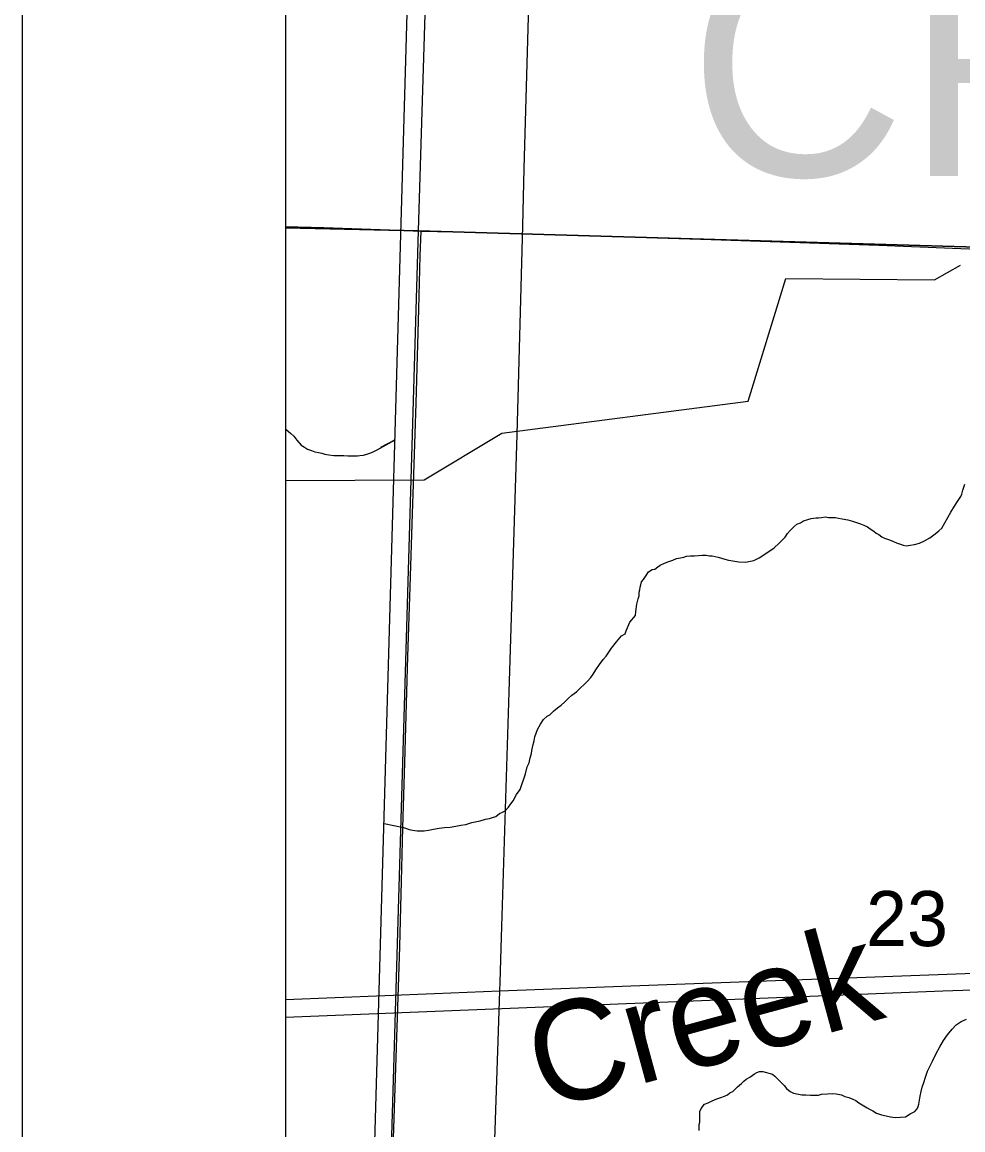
# Model space of a CAD drawing. Extents: x 2.4 to 73.1, y 4.5 to 25.6.
# Drawn here: x 41.8585 to 42.2158, y 19.8037 to 20.2245 of the extents above; entities that cross this region are included whole.
import ezdxf

# ---------------------------------------------------------------- set-up
doc = ezdxf.new("R2010")
doc.units = 0
for name, color, linetype in [('GM_X_County_Road', 7, 'Continuous'), ('GM_X_Interchange_Ramps', 7, 'Continuous'), ('GM_X_Minor_Lake_Text', 7, 'Continuous'), ('GM_X_Minor_River', 7, 'Continuous'), ('GM_X_Section', 7, 'Continuous'), ('GM_X_Section_Text', 7, 'Continuous'), ('GM_X_Township_Road', 7, 'Continuous'), ('GM_X_Township_Text', 7, 'Continuous'), ('GM_X_US_Shield', 7, 'Continuous'), ('SH_Cut_Line', 7, 'Continuous'), ('SH_Data', 7, 'Continuous')]:
    doc.layers.add(name, color=color, linetype=linetype)

msp = doc.modelspace()

# ---------------------------------------------------------------- linework, layer by layer
at = {"layer": 'GM_X_County_Road'}
for points in [[(42.03999, 19.85646), (42.0401, 19.85974), (42.04058, 19.87682), (42.0435, 19.97001), (42.0448, 20.01039), (42.04654, 20.06786), (42.04869, 20.14707), (42.04924, 20.16882), (42.05092, 20.23095), (42.05257, 20.29464), (42.05365, 20.33658), (42.05437, 20.36143), (42.05471, 20.37067)], [(41.95853, 20.14685), (41.9731, 20.14644), (41.99804, 20.1456), (42.01006, 20.1451)], [(42.01006, 20.1451), (42.03464, 20.14454), (42.12018, 20.14187), (42.1575, 20.14067), (42.18394, 20.13975), (42.21503, 20.13848), (42.24147, 20.1375), (42.24924, 20.13736), (42.25151, 20.13746), (42.2535, 20.13818), (42.25499, 20.13897)], [(42.03999, 19.85646), (42.08966, 19.85842), (42.22013, 19.86314), (42.37853, 19.86929), (42.40805, 19.87031), (42.43604, 19.87064), (42.46868, 19.86972), (42.4842, 19.86929), (42.52149, 19.86845), (42.54416, 19.86799)], [(41.95853, 19.85323), (42.01511, 19.85549), (42.03999, 19.85646)], [(42.02453, 19.37464), (42.02511, 19.39228), (42.0261, 19.42178), (42.02865, 19.50565), (42.02934, 19.5305), (42.03015, 19.55846), (42.03234, 19.62835), (42.03375, 19.67028), (42.03485, 19.70445), (42.03598, 19.74172), (42.03727, 19.77744), (42.03949, 19.84111), (42.03999, 19.85646)]]:
    msp.add_lwpolyline(points, dxfattribs=at)
at = {"layer": 'GM_X_Interchange_Ramps'}
msp.add_lwpolyline([(41.95853, 21.67404), (41.95853, 18.63614)], dxfattribs=at)
at = {"layer": 'GM_X_Minor_River'}
msp.add_line((41.95853, 19.84643), (42.20817, 19.85641), dxfattribs=at)
for points in [[(41.96307, 18.77351), (42.00593, 20.2676)], [(41.95853, 20.0503), (42.0112, 20.05054), (42.04075, 20.0683), (42.1342, 20.08042), (42.14861, 20.12704), (42.20499, 20.12652), (42.21484, 20.13218)], [(41.95853, 20.06996), (41.95871, 20.06978), (41.96057, 20.06822), (41.96169, 20.06724), (41.96279, 20.0657), (41.96446, 20.06376), (41.96578, 20.06297), (41.9669, 20.06219), (41.96841, 20.06177), (41.96973, 20.06117), (41.97105, 20.06095), (41.97238, 20.06073), (41.97351, 20.06033), (41.97503, 20.06011), (41.97692, 20.05987), (41.9792, 20.05982), (41.98072, 20.05979)], [(41.98072, 20.05979), (41.98224, 20.05975), (41.98357, 20.05972), (41.9849, 20.05969), (41.98585, 20.05967), (41.98681, 20.05984), (41.98814, 20.06), (41.98948, 20.06035), (41.99063, 20.06071), (41.99159, 20.06106), (41.99332, 20.06197), (42.00018, 20.06574), (41.99467, 20.06289)], [(42.12545, 20.02045), (42.12678, 20.02004), (42.12848, 20.01981), (42.13075, 20.01938), (42.13322, 20.01932), (42.13647, 20.02001), (42.13839, 20.02092), (42.14399, 20.02459), (42.14612, 20.02663), (42.14748, 20.02793), (42.14827, 20.02886), (42.14925, 20.03017), (42.15022, 20.03129), (42.15159, 20.03278), (42.15275, 20.0337), (42.15409, 20.03424), (42.15525, 20.03497), (42.15697, 20.03551), (42.15812, 20.03586), (42.15907, 20.03603), (42.16003, 20.0362), (42.16098, 20.03617), (42.16212, 20.03634), (42.16346, 20.0365), (42.16478, 20.03628), (42.1663, 20.03625), (42.16744, 20.03622), (42.16858, 20.03601), (42.1699, 20.03579), (42.17217, 20.03535), (42.17388, 20.03494), (42.17538, 20.03433), (42.17689, 20.03392), (42.17821, 20.03332), (42.17953, 20.03272), (42.18065, 20.03194), (42.18197, 20.03115), (42.1829, 20.03037), (42.18384, 20.02977), (42.18496, 20.02899), (42.18609, 20.02839), (42.18797, 20.02778), (42.18948, 20.02718), (42.1908, 20.02658), (42.19212, 20.02617), (42.19306, 20.02577), (42.1942, 20.02555), (42.19572, 20.02571), (42.19744, 20.02605), (42.19935, 20.02658), (42.20127, 20.02748), (42.2032, 20.02858), (42.20532, 20.03005), (42.20668, 20.03116), (42.20784, 20.03227), (42.21121, 20.03828), (42.21259, 20.04053), (42.21397, 20.04277), (42.21496, 20.04427), (42.21536, 20.04521), (42.21578, 20.04672), (42.21659, 20.04898)], [(41.99602, 19.92005), (42.00339, 19.91853), (42.00452, 19.91812), (42.00546, 19.91772), (42.00678, 19.9175), (42.00849, 19.91728), (42.01001, 19.91724), (42.01115, 19.91722), (42.01287, 19.91756), (42.01478, 19.91789), (42.01688, 19.91823), (42.01897, 19.91856), (42.02107, 19.9187), (42.02317, 19.91904), (42.02508, 19.91937), (42.02698, 19.91971), (42.02928, 19.92042), (42.03253, 19.9211), (42.03444, 19.92163), (42.03597, 19.92198), (42.03712, 19.92233), (42.03846, 19.92268), (42.03981, 19.92379), (42.04097, 19.92433), (42.04193, 19.92488), (42.04329, 19.92618), (42.04408, 19.92749), (42.04506, 19.92861), (42.04625, 19.93105), (42.04762, 19.93292), (42.04966, 19.93895), (42.05029, 19.9416), (42.05109, 19.9431), (42.05151, 19.94499), (42.05193, 19.94669), (42.05214, 19.94783), (42.05258, 19.9501), (42.05298, 19.95142), (42.05321, 19.95293), (42.05423, 19.95576), (42.05541, 19.95782), (42.05659, 19.9595), (42.05795, 19.9608), (42.05891, 19.96135), (42.06047, 19.96283), (42.06182, 19.96394), (42.06318, 19.96505), (42.06453, 19.96616), (42.0659, 19.96746), (42.06725, 19.96876), (42.069, 19.97005), (42.07055, 19.97153), (42.07191, 19.97283), (42.07327, 19.97413), (42.07444, 19.97544), (42.07542, 19.97674), (42.07641, 19.97843), (42.07779, 19.98049), (42.07916, 19.98236), (42.08033, 19.98366), (42.0823, 19.98666), (42.08425, 19.98908), (42.08621, 19.99132), (42.08755, 19.99205), (42.08796, 19.99318), (42.08937, 19.99656), (42.09151, 19.99899), (42.09155, 20.00051), (42.09199, 20.00334), (42.09242, 20.00542), (42.09282, 20.00655), (42.09285, 20.00788), (42.09306, 20.00883), (42.09328, 20.00977), (42.09349, 20.01072), (42.0937, 20.01185), (42.09448, 20.01279), (42.09547, 20.01428), (42.09645, 20.01559), (42.0978, 20.01651), (42.09875, 20.01668), (42.09992, 20.0176), (42.10088, 20.01815), (42.10242, 20.01888), (42.10414, 20.0196), (42.10568, 20.02013), (42.10702, 20.02067), (42.10855, 20.02102), (42.10988, 20.02118), (42.11084, 20.02154), (42.11236, 20.02169), (42.11388, 20.02166), (42.11541, 20.02181), (42.11674, 20.02197), (42.11826, 20.02194), (42.11959, 20.02172), (42.12054, 20.0217), (42.12167, 20.02148), (42.12281, 20.02127), (42.12413, 20.02086), (42.12545, 20.02045)], [(42.20817, 19.85641), (42.45633, 19.86468)], [(42.17948, 19.81201), (42.1806, 19.81141), (42.18154, 19.81082), (42.18304, 19.81003), (42.18493, 19.80942), (42.18663, 19.809), (42.18833, 19.80858), (42.19004, 19.80835), (42.19213, 19.8085), (42.19404, 19.80864), (42.19578, 19.80974), (42.19751, 19.81065), (42.19848, 19.81158), (42.19888, 19.81252), (42.19909, 19.81347), (42.19932, 19.81498), (42.19954, 19.8165), (42.19996, 19.8182), (42.20038, 19.8199), (42.20099, 19.82159), (42.2016, 19.82367), (42.20242, 19.82593), (42.20421, 19.82969), (42.20561, 19.83269), (42.207, 19.83513), (42.20838, 19.83757), (42.20995, 19.83981), (42.21171, 19.84186), (42.21327, 19.84354), (42.2152, 19.84482), (42.21712, 19.84573)], [(42.1156, 19.80338), (42.11562, 19.80452), (42.11565, 19.80565), (42.11586, 19.8066), (42.1159, 19.80831), (42.11592, 19.80945), (42.11595, 19.81059), (42.11636, 19.81172), (42.11773, 19.8134), (42.11907, 19.81394), (42.12061, 19.81466), (42.12233, 19.81538), (42.12387, 19.81592), (42.12521, 19.81646), (42.12636, 19.817), (42.12733, 19.81774), (42.12848, 19.81828), (42.13023, 19.81995), (42.13178, 19.82125), (42.13256, 19.82218), (42.13353, 19.82292), (42.13488, 19.82365), (42.13662, 19.82494), (42.13758, 19.82549), (42.13854, 19.82584), (42.13987, 19.82581), (42.14119, 19.8254), (42.14214, 19.82519), (42.14346, 19.82478), (42.14439, 19.824), (42.14569, 19.82283), (42.14681, 19.82167), (42.14792, 19.82051), (42.14885, 19.81934), (42.15015, 19.81818), (42.15147, 19.81758), (42.15336, 19.81715), (42.15469, 19.81693), (42.15621, 19.8169), (42.15792, 19.81686), (42.16096, 19.81679), (42.1621, 19.81715), (42.16439, 19.81729), (42.16629, 19.81743), (42.16762, 19.8174), (42.1697, 19.81698), (42.17102, 19.81638), (42.17253, 19.81596), (42.17404, 19.81536), (42.17517, 19.81476), (42.17629, 19.81398), (42.17816, 19.8128), (42.17948, 19.81201)]]:
    msp.add_lwpolyline(points, dxfattribs=at)
at = {"layer": 'GM_X_Section'}
for points in [[(42.02448, 20.64742), (42.52955, 20.63169), (42.51126, 20.13047), (42.00901, 20.14518)], [(42.00901, 20.14518), (42.51126, 20.13047), (42.49387, 19.6353), (41.99439, 19.64653)]]:
    msp.add_lwpolyline(points, close=True, dxfattribs=at)
at = {"layer": 'GM_X_Township_Road'}
msp.add_lwpolyline([(41.99461, 19.64425), (41.9947, 19.64827), (41.99495, 19.65914), (41.9961, 19.69483), (41.99702, 19.72743), (41.99764, 19.74606), (41.99878, 19.77554), (41.99957, 19.80037), (42.00191, 19.87332), (42.00257, 19.89816), (42.00314, 19.91834), (42.00386, 19.94317), (42.00506, 19.98353), (42.00587, 20.00992), (42.00676, 20.03786), (42.00746, 20.05648), (42.00821, 20.07976), (42.00917, 20.11546), (42.00975, 20.13564), (42.01006, 20.1451)], dxfattribs=at)
at = {"layer": 'GM_X_US_Shield'}
for points in [[(41.95853, 20.64872), (41.95853, 20.14637), (42.00901, 20.14518), (42.02448, 20.64742)], [(41.95853, 20.14637), (41.95853, 19.64717), (41.99439, 19.64653), (42.00901, 20.14518)]]:
    msp.add_lwpolyline(points, close=True, dxfattribs=at)
at = {"layer": 'SH_Cut_Line'}
msp.add_lwpolyline([(41.95853, 21.67404), (41.95853, 18.10511)], dxfattribs=at)
at = {"layer": 'SH_Data'}
for p, q in [((41.85853, 25.00511), (41.85853, 18.00511)), ((41.95853, 24.90511), (41.95853, 18.10511))]:
    msp.add_line(p, q, dxfattribs=at)

# ---------------------------------------------------------------- texts
at = {"layer": 'GM_X_Minor_Lake_Text'}
msp.add_text('Creek', height=0.037898, rotation=15.2045, dxfattribs=at).set_placement((42.0567, 19.81097))
at = {"layer": 'GM_X_Section_Text'}
msp.add_text('23', height=0.020928, rotation=0, dxfattribs=at).set_placement((42.17902, 19.87345))
at = {"layer": 'GM_X_Township_Text'}
msp.add_text('CRANE', height=0.085227, rotation=0, dxfattribs=at).set_placement((42.11164, 20.166))

doc.saveas('drawing.dxf')
